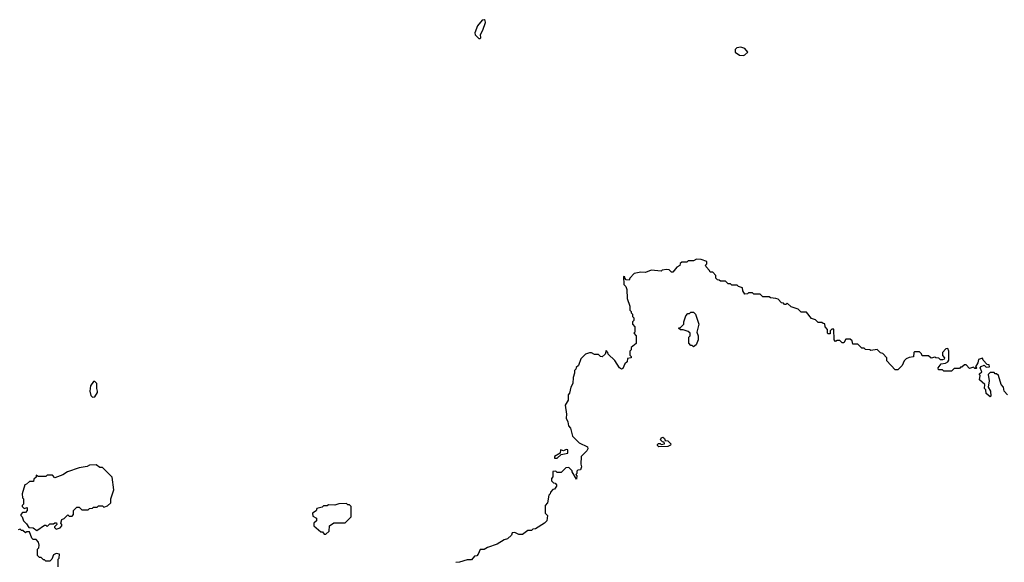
# Model space of a CAD drawing. Extents: x 2494106 to 2685573, y 758056 to 915185.
# Tile 396 of 507: x 2628331 to 2635995, y 878371 to 882598. Entities that reach past the tile are written whole.
import ezdxf

# ---------------------------------------------------------------- set-up
doc = ezdxf.new("R2010")
doc.units = 0

msp = doc.modelspace()

# ---------------------------------------------------------------- linework, layer by layer
at = {"layer": '0CON05XD'}
for points in [[(2631915, 882450), (2631920, 882455), (2631918.3, 882481.7), (2631936.7, 882515), (2631957.5, 882575), (2631955, 882590), (2631945, 882597.5), (2631930, 882595), (2631895, 882550), (2631872.5, 882495), (2631875, 882480), (2631905, 882450), (2631915, 882450)], [(2633965, 882317.5), (2633975, 882322.5), (2633997.5, 882345), (2633975, 882372.5), (2633945, 882382.5), (2633913, 882377), (2633900, 882365), (2633900, 882345), (2633935, 882320), (2633965, 882317.5)], [(2636020, 879675), (2635993, 879703), (2635990, 879735), (2635970, 879755), (2635950, 879825), (2635935, 879840), (2635925, 879840), (2635915, 879850), (2635885, 879850), (2635870, 879835), (2635877.5, 879785), (2635870, 879735), (2635887.5, 879705), (2635890, 879665), (2635885, 879660), (2635853.3, 879685), (2635850, 879715), (2635840, 879725), (2635842.5, 879755), (2635803, 879793), (2635807.5, 879827.5), (2635801.7, 879831.7), (2635801.7, 879838.3), (2635820, 879855), (2635807.5, 879885), (2635815, 879897.5), (2635837.5, 879907.5), (2635855, 879890), (2635880, 879895), (2635878.3, 879908.3), (2635861.7, 879911.7), (2635830, 879945), (2635825, 879960), (2635795, 879950), (2635790, 879925), (2635770, 879895), (2635780, 879885), (2635775, 879880), (2635765, 879880), (2635755, 879890), (2635725, 879880), (2635698.3, 879908.3), (2635685, 879910), (2635665, 879890), (2635655, 879890), (2635645, 879880), (2635605, 879880), (2635585, 879860), (2635525, 879860), (2635515, 879870), (2635481.7, 879871.7), (2635480, 879885), (2635503.6, 879916.4), (2635537, 879923), (2635556.4, 879933.6), (2635562.5, 879945), (2635562.5, 880015), (2635555, 880037.5), (2635540, 880035), (2635513.3, 880005), (2635513, 879983), (2635530, 879965), (2635526.4, 879953.6), (2635515, 879947.5), (2635498.3, 879948.3), (2635485, 879960), (2635463, 879963), (2635455, 879970), (2635425, 879962.5), (2635405, 879980), (2635355, 879980), (2635350, 879995), (2635335, 880010), (2635295, 880010), (2635290, 880005), (2635288.3, 879971.7), (2635255, 879967.5), (2635230, 879955), (2635215, 879940), (2635200, 879905), (2635165, 879870), (2635145, 879870), (2635081.7, 879941.7), (2635080, 879965), (2635048.3, 879998.3), (2635031.7, 880001.7), (2635005, 880030), (2634955, 880020), (2634947, 880027), (2634915, 880030), (2634905, 880040), (2634885, 880040), (2634855, 880070), (2634815, 880070), (2634810, 880095), (2634795, 880110), (2634761.7, 880108.3), (2634745, 880080), (2634731.7, 880081.7), (2634715, 880100), (2634695, 880100), (2634681.7, 880091.7), (2634670, 880105), (2634668.3, 880188.3), (2634651.7, 880188.3), (2634640, 880175), (2634638.3, 880151.7), (2634625, 880150), (2634620, 880155), (2634620, 880185), (2634600, 880205), (2634598.3, 880228.3), (2634585, 880230), (2634575, 880240), (2634545, 880240), (2634525, 880260), (2634495, 880270), (2634455, 880320), (2634415, 880320), (2634391.7, 880341.7), (2634335, 880360), (2634305, 880390), (2634295, 880380), (2634285, 880380), (2634275, 880390), (2634261.7, 880391.7), (2634235, 880420), (2634217, 880427), (2634175, 880430), (2634165, 880440), (2634115, 880440), (2634095, 880460), (2634045, 880460), (2634035, 880470), (2634005, 880470), (2633997, 880463), (2633975, 880460), (2633960, 880485), (2633958.3, 880508.3), (2633925, 880520), (2633915, 880530), (2633875, 880530), (2633865, 880540), (2633845, 880540), (2633825, 880560), (2633785, 880560), (2633775, 880570), (2633761.7, 880571.7), (2633750, 880585), (2633750, 880605), (2633725, 880630), (2633705, 880630), (2633700, 880645), (2633673, 880673), (2633670, 880685), (2633680, 880695), (2633680, 880715), (2633635, 880730), (2633598.3, 880731.7), (2633575, 880720), (2633535, 880720), (2633525, 880710), (2633485, 880710), (2633471.7, 880698.3), (2633468.3, 880681.7), (2633445, 880670), (2633415, 880630), (2633405, 880630), (2633385, 880650), (2633365, 880652.5), (2633333, 880647), (2633325, 880640), (2633245, 880647.5), (2633201.7, 880628.3), (2633165, 880630), (2633115, 880620), (2633080, 880585), (2633075, 880570), (2633051.7, 880571.7), (2633040, 880585), (2633040, 880595), (2633031.7, 880598.3), (2633032.5, 880535), (2633048.3, 880518.3), (2633057.5, 880495), (2633060, 880425), (2633080, 880365), (2633080, 880335), (2633090, 880325), (2633090, 880315), (2633100, 880305), (2633100, 880285), (2633110, 880275), (2633110, 880255), (2633100, 880245), (2633100, 880225), (2633120, 880205), (2633120, 880165), (2633110, 880155), (2633130, 880135), (2633130, 880075), (2633090, 880045), (2633090, 880025), (2633080, 880015), (2633080, 879985), (2633090, 879975), (2633090, 879965), (2633061.7, 879958.3), (2633058.3, 879931.7), (2633041.7, 879918.3), (2633025, 879880), (2633015, 879876.7), (2632998.8, 879885), (2632963, 879943), (2632911.7, 879991.7), (2632910, 880005), (2632895, 880020), (2632888.3, 879991.7), (2632865, 879972.5), (2632853, 879973), (2632835, 879990), (2632805, 879990), (2632781.7, 880001.7), (2632765, 880002.5), (2632735, 879992.5), (2632700, 879955), (2632680, 879905), (2632661.7, 879888.3), (2632660, 879875), (2632650, 879865), (2632650, 879845), (2632638.3, 879811.7), (2632637.5, 879765), (2632620, 879735), (2632611.7, 879688.3), (2632600, 879675), (2632600, 879635), (2632577.5, 879595), (2632586, 879526), (2632583.6, 879493.6), (2632598.8, 879465), (2632603.8, 879433.8), (2632618.8, 879415), (2632633.8, 879353.8), (2632685, 879302.5), (2632751.7, 879271.7), (2632752.5, 879255), (2632745, 879240), (2632702.5, 879195), (2632697.5, 879135), (2632703.8, 879115), (2632695, 879092.5), (2632675, 879090), (2632668.3, 879081.7), (2632667, 879063), (2632660, 879055), (2632667.5, 879045), (2632665, 879020), (2632630, 879075), (2632630, 879085), (2632605, 879110), (2632581.7, 879108.3), (2632545, 879070), (2632515, 879070), (2632505, 879080), (2632481.7, 879078.3), (2632481.7, 879038.3), (2632470, 879025), (2632470, 879005), (2632485, 878990), (2632498.3, 878988.3), (2632510, 878975), (2632510, 878965), (2632495, 878940), (2632481.7, 878938.3), (2632461.7, 878918.3), (2632460, 878905), (2632450, 878895), (2632440, 878835), (2632420, 878815), (2632420, 878755), (2632440, 878735), (2632433.3, 878695), (2632415, 878677.5), (2632345, 878632.5), (2632325, 878630), (2632315, 878620), (2632285, 878620), (2632245, 878587.5), (2632215, 878586.7), (2632185, 878602.5), (2632165, 878600), (2632158.3, 878581.7), (2632127, 878553), (2632103, 878547), (2632047, 878513), (2631973, 878487), (2631945, 878470), (2631915, 878470), (2631900, 878435), (2631888.3, 878421.7), (2631871.7, 878418.3), (2631848.3, 878391.7), (2631815, 878390), (2631755, 878372.5), (2631725, 878370)], [(2633575, 880050), (2633565, 880060), (2633555, 880060), (2633538.3, 880078.3), (2633540, 880125), (2633550, 880135), (2633550, 880155), (2633535, 880170), (2633495, 880182.5), (2633475, 880182.5), (2633460, 880195), (2633475, 880200), (2633500, 880225), (2633500, 880245), (2633515, 880290), (2633531.7, 880308.3), (2633545, 880310), (2633555, 880320), (2633575, 880320), (2633590, 880305), (2633617.5, 880225), (2633602.5, 880165), (2633612.5, 880135), (2633612.5, 880105), (2633597.5, 880065), (2633575, 880050)], [(2628898.3, 879658.3), (2628915, 879660), (2628937, 879693), (2628937.5, 879705), (2628930, 879725), (2628930, 879765), (2628915, 879780), (2628905, 879780), (2628882.5, 879745), (2628877.5, 879705), (2628885, 879670), (2628898.3, 879658.3)], [(2633305, 879270), (2633295, 879280), (2633295, 879290), (2633303.6, 879296.4), (2633317, 879297), (2633325, 879290), (2633350, 879295), (2633348.3, 879308.3), (2633335, 879310), (2633320, 879325), (2633326.4, 879343.6), (2633336.1, 879346.1), (2633350, 879335), (2633355, 879320), (2633377, 879317), (2633400, 879295), (2633396.4, 879283.6), (2633375, 879272.5), (2633305, 879270)], [(2632515, 879182.5), (2632545, 879210), (2632598.3, 879221.7), (2632598.3, 879248.3), (2632585, 879250), (2632565, 879240), (2632541.7, 879248.3), (2632538.3, 879221.7), (2632492.5, 879195), (2632493.3, 879183.3), (2632515, 879182.5)], [(2628465, 878620), (2628525, 878660), (2628535, 878660), (2628545, 878650), (2628565, 878670), (2628595, 878670), (2628605, 878680), (2628618.3, 878678.3), (2628620, 878665), (2628601.7, 878648.3), (2628601.7, 878641.7), (2628615, 878630), (2628645, 878640), (2628660, 878655), (2628660, 878665), (2628650, 878675), (2628660, 878705), (2628678.3, 878711.7), (2628705, 878740), (2628715, 878730), (2628738.3, 878731.7), (2628750, 878745), (2628750, 878775), (2628775, 878800), (2628795, 878800), (2628815, 878780), (2628865, 878780), (2628875, 878790), (2628897, 878793), (2628905, 878800), (2628935, 878800), (2628945, 878810), (2628975, 878810), (2628985, 878800), (2629015, 878810), (2629040, 878835), (2629040, 878865), (2629062.5, 878935), (2629050, 879035), (2628975, 879110), (2628955, 879110), (2628925, 879130), (2628875, 879127.5), (2628855, 879117.5), (2628795, 879107.5), (2628703, 879077), (2628667, 879053), (2628605, 879030), (2628585, 879050), (2628545, 879050), (2628535, 879040), (2628475, 879040), (2628460, 879050), (2628460, 879035), (2628441.7, 879018.3), (2628438.3, 879001.7), (2628408.3, 879001.7), (2628385, 878980), (2628370, 878975), (2628350, 878905), (2628353, 878873), (2628360, 878865), (2628360, 878825), (2628350, 878815), (2628350, 878805), (2628365, 878790), (2628388.3, 878798.3), (2628390, 878775), (2628375, 878760), (2628351.7, 878758.3), (2628340, 878745), (2628340, 878735), (2628350, 878725), (2628360, 878695), (2628385, 878670), (2628401.7, 878641.7), (2628435, 878640), (2628465, 878620)], [(2630715, 878590), (2630740, 878615), (2630742.5, 878655), (2630775, 878680), (2630865, 878680), (2630910, 878725), (2630910, 878805), (2630898.3, 878818.3), (2630885, 878820), (2630875, 878830), (2630815, 878827.5), (2630785, 878817.5), (2630735, 878820), (2630725, 878810), (2630695, 878810), (2630685, 878800), (2630645, 878790), (2630638.3, 878771.7), (2630610, 878755), (2630611.7, 878731.7), (2630640, 878715), (2630640, 878695), (2630620, 878675), (2630620, 878655), (2630675, 878610), (2630688.3, 878608.3), (2630701.7, 878591.7), (2630715, 878590)], [(2628630, 878335), (2628630, 878395), (2628637, 878403), (2628640, 878435), (2628615, 878440), (2628595, 878430), (2628580, 878395), (2628565, 878380), (2628535, 878380), (2628525, 878390), (2628515, 878390), (2628498.3, 878408.3), (2628485, 878410), (2628470, 878425), (2628470, 878475), (2628480, 878485), (2628482.5, 878505), (2628478.3, 878528.3), (2628458.3, 878548.3), (2628435, 878550), (2628425, 878560), (2628408.3, 878608.3), (2628385, 878610), (2628375, 878600), (2628355, 878620), (2628345, 878620), (2628335, 878630), (2628320, 878625)]]:
    msp.add_lwpolyline(points, dxfattribs=at)

doc.saveas('drawing.dxf')
